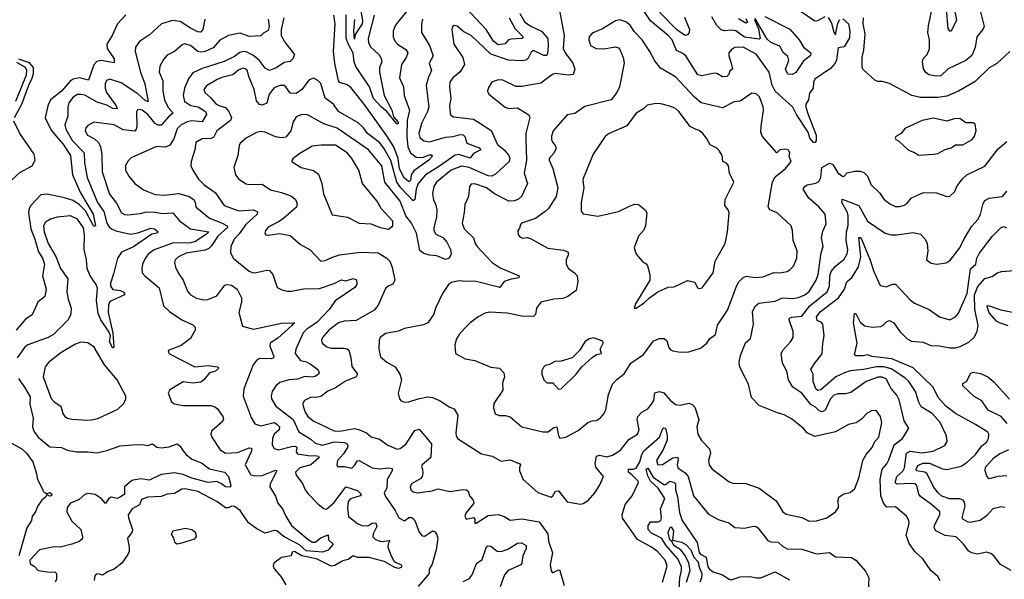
# Model space of a CAD drawing. Extents: x 1552033 to 1694788, y 811965 to 917215.
# Tile 614 of 632: x 1677180 to 1683897, y 905965 to 909782. Entities that reach past the tile are written whole.
import ezdxf

# ---------------------------------------------------------------- set-up
doc = ezdxf.new("R2010")
doc.units = 0

msp = doc.modelspace()

# ---------------------------------------------------------------- linework, layer by layer
at = {"layer": '0CON20XD'}
for points in [[(1683730.3, 909855), (1683760.9, 909735), (1683751.8, 909715), (1683709.6, 909665), (1683697.7, 909592.3), (1683675, 909536.9), (1683635, 909502.7), (1683515, 909446.2), (1683465, 909399.5), (1683435, 909396.4), (1683383.3, 909405), (1683361.7, 909421.7), (1683347, 909447), (1683339.4, 909495), (1683344.2, 909515), (1683370, 909545), (1683386.3, 909583.7), (1683386.4, 909645), (1683376.1, 909695), (1683379.2, 909740.9), (1683427.9, 909972.1)], [(1679852, 909878), (1679756.4, 909763.6), (1679742.7, 909745), (1679727.5, 909705), (1679727.5, 909665), (1679738.5, 909635), (1679757.8, 909615), (1679815, 909578.8), (1679827.3, 909555), (1679816.7, 909525), (1679785.6, 909475.6), (1679771.5, 909385), (1679797.3, 909325), (1679803.8, 909265), (1679840.3, 909165), (1679823.4, 909096.6), (1679820.5, 908985), (1679827.5, 908915), (1679845.3, 908875), (1679885, 908844.1), (1679927.7, 908842.3), (1679975, 908860), (1679990, 908860), (1679994.3, 908855), (1679989.6, 908845), (1679970.7, 908825), (1679868.9, 908751.1), (1679851.4, 908725), (1679846.1, 908685), (1679835, 908675.4), (1679802.7, 908702.7), (1679771.6, 908765), (1679762.7, 908835), (1679732.4, 908915), (1679685, 908989.5), (1679530.7, 909205), (1679438.8, 909318.8), (1679415, 909337.5), (1679365, 909352.7), (1679354.7, 909364.7), (1679330, 909485), (1679321.1, 909565), (1679332.6, 909755), (1679322.9, 909812.9)], [(1679508, 909845), (1679519, 909775), (1679516.4, 909755), (1679469.7, 909680.3), (1679465, 909650), (1679458.5, 909705), (1679465.7, 909784.3)], [(1680518.2, 909795), (1680560.8, 909720.9), (1680614.4, 909665), (1680605, 909654.7), (1680529.7, 909650.3), (1680515.4, 909644.6), (1680492.8, 909617.2), (1680445, 909611.4), (1680411.8, 909635), (1680361.6, 909715), (1680325, 909754), (1680227.7, 909857.7)], [(1682795, 909787.5), (1682833.8, 909755), (1682844, 909705), (1682840.5, 909659.5), (1682805, 909597.5), (1682765, 909590), (1682752.2, 909505), (1682743.1, 909485), (1682711.3, 909448.7), (1682604.2, 909375.8), (1682596, 909355), (1682593.1, 909315), (1682569.1, 909280.9), (1682560.9, 909235), (1682544.4, 909205.6), (1682544.1, 909185), (1682558.3, 909135), (1682614.4, 908995), (1682612.9, 908955), (1682605, 908945.2), (1682595, 908944.7), (1682569.5, 908975), (1682559, 909015), (1682480.4, 909135), (1682455, 909186.2), (1682333.9, 909295), (1682314.7, 909335), (1682292.9, 909425), (1682205, 909546), (1682115, 909595.2), (1682058.2, 909591.8), (1682038.7, 909581.3), (1682018.5, 909555), (1682017.7, 909535), (1682032.1, 909492.1), (1682042.7, 909447.3), (1682025, 909431.2), (1682015.5, 909405), (1682003.8, 909395), (1681975, 909392.5), (1681935, 909414.4), (1681917.2, 909417.2), (1681835, 909399.2), (1681806, 909406), (1681725, 909535.6), (1681705, 909552.7), (1681661.9, 909571.9), (1681631.3, 909645), (1681605, 909673.4), (1681483.5, 909773.5), (1681398.8, 909898.8)], [(1682497, 909847), (1682605, 909774), (1682625, 909776.2), (1682675, 909803.8)], [(1683560.8, 909835), (1683571.7, 909778.3), (1683535, 909703.8), (1683525, 909703.3), (1683515, 909722.5), (1683502.5, 909855)], [(1677904.3, 909815), (1677847.5, 909755), (1677811.5, 909675), (1677773.5, 909615), (1677776.8, 909585), (1677824.4, 909515), (1677825, 909487.5), (1677735, 909504.2), (1677705, 909496.8), (1677685.3, 909475), (1677649.2, 909370.8), (1677585, 909386), (1677543.9, 909376.1), (1677525, 909363.3), (1677465, 909294.8), (1677389.4, 909235), (1677370.8, 909195), (1677353.8, 909113.8), (1677395, 909029.6), (1677442.5, 908972.5), (1677475, 908936.2), (1677525.5, 908855.5), (1677541.1, 908725), (1677595, 908601.1), (1677680.6, 908455), (1677695.9, 908375), (1677685, 908371.1), (1677628.7, 908478.7), (1677588.5, 908518.5), (1677545, 908548.3), (1677485, 908567.5), (1677367, 908593), (1677325, 908587.1), (1677255, 908514.5), (1677243.9, 908495), (1677239.3, 908465), (1677255.7, 908355.7), (1677284.2, 908284.2), (1677308.2, 908198.2), (1677335.8, 908155), (1677349.4, 908115), (1677335.3, 908035), (1677360.4, 907945), (1677351.1, 907895), (1677304, 907856), (1677265, 907769.5), (1677220, 907740), (1677156.1, 907663.9)], [(1678441.9, 909785), (1678429.1, 909715), (1678415, 909697.1), (1678395, 909699.7), (1678345, 909725.2), (1678275, 909769.1), (1678222.6, 909777.4), (1678147.1, 909755), (1678065, 909679.5), (1677996.1, 909633.9), (1677970.8, 909595), (1677968.1, 909565), (1678003.9, 909425), (1678033.3, 909345), (1678057.4, 909222.6), (1678035, 909231.5), (1677986.6, 909276.6), (1677871.9, 909351.9), (1677794, 909376), (1677771.9, 909368.1), (1677761.9, 909345), (1677762.4, 909315), (1677771, 909285), (1677838.4, 909195), (1677845.4, 909174.6), (1677815, 909176.7), (1677775, 909199.8), (1677708.9, 909218.9), (1677625, 909266.3), (1677597.1, 909272.9), (1677575, 909270.9), (1677545, 909253.5), (1677515.3, 909214.7), (1677508.2, 909185), (1677507.7, 909125), (1677487.7, 909065), (1677495.3, 909035), (1677541, 908955), (1677619.2, 908875), (1677621.4, 908805), (1677639.5, 908705), (1677710, 908535), (1677754.5, 908474.5), (1677774.8, 908394.8), (1677789.3, 908369.3), (1677805.2, 908355.2), (1677835, 908342.8), (1677935, 908319.7), (1677985, 908329.2), (1678075, 908359.3), (1678100, 908355), (1678124.2, 908335), (1678114.4, 908325.6), (1678081.8, 908318.2), (1677956.7, 908233.3), (1677875, 908196.4), (1677847.3, 908155), (1677822.7, 908055), (1677798.2, 907985), (1677798.2, 907965), (1677815, 907942.5), (1677865, 907935.4), (1677885, 907926.5), (1677895.6, 907915), (1677895.7, 907905), (1677805.6, 907865), (1677793.5, 907855), (1677784.7, 907835.3), (1677782.9, 907785), (1677815.4, 907644.6), (1677822, 907548), (1677815, 907542), (1677791.4, 907585), (1677799.4, 907625), (1677789.6, 907649.6), (1677734.2, 907735), (1677715, 907778), (1677702.7, 907865), (1677710.6, 907950.6), (1677701.1, 907975), (1677659.8, 908035), (1677639.7, 908085), (1677636.7, 908145), (1677619.6, 908215), (1677622.8, 908315), (1677615, 908362.9), (1677575, 908422.1), (1677525.3, 908445.3), (1677436, 908434), (1677389.4, 908420.6), (1677355, 908401.4), (1677343.1, 908375), (1677347.9, 908335), (1677374.2, 908255), (1677425.9, 908165.9), (1677458.5, 908085), (1677508.5, 908015), (1677500.6, 907925), (1677509.7, 907875), (1677531.8, 907815), (1677527.7, 907772.3), (1677511.1, 907735), (1677409.4, 907635), (1677375, 907614.6), (1677235, 907563.5), (1677212.5, 907545), (1677163.6, 907475)], [(1678875.8, 909785), (1678882.5, 909735), (1678875, 909707.5), (1678845, 909693.1), (1678825, 909672.2), (1678745, 909668.2), (1678685, 909689.6), (1678603.3, 909675), (1678545, 909642.2), (1678500.6, 909589.4), (1678445, 909566.2), (1678415, 909561.2), (1678396, 909565), (1678345, 909606.4), (1678305, 909617.3), (1678289.4, 909610.6), (1678235.4, 909564.6), (1678185, 909540), (1678160.1, 909509.9), (1678136.4, 909465), (1678130.8, 909425), (1678155.5, 909365), (1678156.9, 909295), (1678168.8, 909235), (1678193.4, 909183.4), (1678226.2, 909145), (1678195, 909120), (1678145, 909062.9), (1678125, 909062.1), (1678105, 909073.2), (1678053.8, 909135), (1678015, 909164.6), (1677995, 909170.5), (1677983.8, 909166.2), (1677977.3, 909152.7), (1677978.4, 909055), (1677975.2, 909034.8), (1677965, 909021.2), (1677885, 909031.1), (1677824.6, 909065.4), (1677685, 909082.5), (1677645, 909060.6), (1677631.5, 909045), (1677625.5, 909025), (1677643.1, 908995), (1677689.2, 908969.1), (1677718.2, 908945), (1677732.2, 908915), (1677741.2, 908865), (1677741.4, 908745), (1677792.2, 908592.2), (1677840, 908530), (1677875, 908464.4), (1677895, 908452.9), (1677915, 908450), (1678005, 908460.6), (1678045, 908471.8), (1678105, 908470.3), (1678155, 908460.3), (1678225, 908465.4), (1678270.8, 908410.8), (1678345.3, 908355.3), (1678468.9, 908335), (1678463.1, 908325), (1678379.9, 908270.1), (1678345, 908260.6), (1678221.7, 908258.3), (1678098.3, 908211.7), (1678056.5, 908183.5), (1678035, 908154.2), (1678017.9, 908115), (1678012.7, 908085), (1678016.4, 908056.4), (1678032.9, 908035), (1678132.4, 907952.4), (1678160.5, 907830.5), (1678201.2, 907791.2), (1678285, 907735.5), (1678361.2, 907701.2), (1678376.2, 907685), (1678376.2, 907665), (1678345, 907606.7), (1678281.2, 907558.8), (1678193.9, 907526.1), (1678197.5, 907505), (1678373.8, 907413.8), (1678465, 907423.3), (1678530, 907415), (1678538, 907405), (1678515, 907384.7), (1678475, 907373.5), (1678436.2, 907325), (1678415, 907310.6), (1678362.8, 907302.8), (1678295, 907310.8), (1678205, 907256.2)], [(1678980.9, 909795), (1678962.9, 909715), (1678963.7, 909673.7), (1678988.6, 909628.6), (1679054.4, 909545), (1679044.4, 909515), (1679025, 909497.5), (1678985, 909489.1), (1678934, 909455), (1678884.5, 909434.5), (1678855, 909451.1), (1678814.1, 909505), (1678770.7, 909540.7), (1678725, 909563), (1678704.4, 909565.6), (1678681.5, 909558.5), (1678645, 909530.9), (1678575, 909495.9), (1678425, 909448.4), (1678361.3, 909418.7), (1678330.9, 909379.1), (1678305.3, 909315), (1678294, 909265), (1678304.2, 909224.2), (1678347.7, 909197.7), (1678398.2, 909188.2), (1678447.5, 909155), (1678454.6, 909135), (1678425, 909085.6), (1678355, 909092.6), (1678321.9, 909085), (1678280.5, 909065), (1678255, 909036.9), (1678231.2, 908968.8), (1678205, 908925.4), (1678175, 908913.2), (1678112.6, 908917.4), (1677939.5, 908840.5), (1677920.3, 908819.7), (1677902.8, 908787.2), (1677900.6, 908755), (1677924.6, 908714.6), (1677965.6, 908665), (1678025, 908620.5), (1678105, 908590.3), (1678165, 908585.3), (1678265, 908597.5), (1678335, 908577.1), (1678367.9, 908555), (1678377.9, 908535), (1678381.9, 908505), (1678399.1, 908489.1), (1678475, 908428.7), (1678556.6, 908396.6), (1678595.9, 908375.9), (1678597.9, 908365), (1678532.5, 908305), (1678489.4, 908240.6), (1678469.3, 908220.7), (1678445, 908210.8), (1678315, 908189.3), (1678262.2, 908165), (1678240.4, 908145), (1678235.5, 908125), (1678243.1, 908093.1), (1678260.6, 908055), (1678295.5, 908005), (1678325, 907931.2), (1678345, 907904.2), (1678385, 907882.2), (1678435, 907871.8), (1678462.4, 907872.4), (1678525, 907898.2), (1678578.3, 907971.7), (1678595, 907976.8), (1678625, 907971.5), (1678662.9, 907945), (1678692.9, 907885), (1678692.9, 907855), (1678674.6, 907785), (1678700.6, 907690.6), (1678775, 907671.5), (1678934.2, 907705.8), (1678965, 907713.1), (1679057.5, 907715), (1679048, 907712), (1679036.4, 907695), (1678941.1, 907608.9), (1678887.8, 907575), (1678887.1, 907555), (1678914.2, 907485.8), (1678912, 907475), (1678895, 907469.5), (1678815, 907472.1), (1678795, 907457.8), (1678772.3, 907427.7), (1678708.5, 907265), (1678705.5, 907215), (1678759.3, 907069.3), (1678784.7, 907024.7), (1678825, 907012.5), (1678915, 907034.7), (1678935, 907024), (1678952, 907005), (1678950, 906985), (1678916.8, 906955), (1678905.4, 906925), (1678902.2, 906882.2), (1678916.8, 906856.8), (1678945, 906847.9), (1679035, 906870.9), (1679061.9, 906871.9), (1679071.5, 906865), (1679066.9, 906835), (1679075, 906819.6), (1679148.8, 906808.8)], [(1679927.9, 909785), (1679920.4, 909755), (1679920.5, 909695), (1679975.7, 909605.7), (1680000.9, 909535), (1679972.9, 909485), (1679990, 909435), (1679968.9, 909391.1), (1679952.5, 909335), (1679970.8, 909185), (1679963.2, 909155), (1679921.1, 909075), (1679904.1, 909005), (1679909.2, 908979.2), (1679938, 908955), (1679975, 908948.3), (1680085, 908979.8), (1680138, 908985), (1680185, 908998.9), (1680205, 908995.7), (1680215.7, 908985), (1680230.5, 908940.5), (1680315, 908908.7), (1680326.9, 908895), (1680275, 908870.5), (1680252.9, 908837.1), (1680175, 908862.3), (1680150.9, 908859.1), (1680045, 908782.9), (1679949.2, 908725), (1679897.8, 908665), (1679885.9, 908625), (1679876.7, 908555), (1679865, 908547.3), (1679780, 908635), (1679753.2, 908675), (1679711, 908821), (1679664.8, 908905), (1679635, 908944.7), (1679553.1, 909005), (1679525, 909045.4), (1679488.1, 909078.1), (1679355.9, 909155.9), (1679320.6, 909205), (1679265, 909247.8), (1679235, 909346.5), (1679215, 909366.5), (1679185, 909383.3), (1679155, 909371.9), (1679105, 909305.6), (1679065, 909279.6), (1679025, 909281.1), (1678995.5, 909325), (1678983.5, 909333.5), (1678955, 909333.2), (1678915, 909318.4), (1678882.4, 909275), (1678865, 909212), (1678835, 909198.6), (1678815, 909203.3), (1678795, 909229.2), (1678779.1, 909305), (1678742.3, 909395), (1678733.3, 909433.3), (1678725, 909445.6), (1678705, 909450.4), (1678675, 909440.4), (1678633.8, 909406.2), (1678565, 909391), (1678527.5, 909375), (1678455, 909330), (1678436.5, 909305), (1678442.5, 909285), (1678485, 909249.1), (1678519, 909209), (1678537.6, 909197.6), (1678584.1, 909184.1), (1678606.6, 909155), (1678625.3, 909115), (1678618, 909095), (1678525, 909024.3), (1678501, 908979), (1678485, 908971.4), (1678425, 908969.6), (1678380.6, 908945), (1678374.4, 908895), (1678348.6, 908815), (1678348.1, 908785), (1678360.6, 908755), (1678400, 908695), (1678437.5, 908655), (1678512.6, 908602.6), (1678574.3, 908515), (1678675, 908479.4), (1678775, 908486.2), (1678802.2, 908472.2), (1678801.1, 908455), (1678722.5, 908385), (1678677.9, 908322.1), (1678643.2, 908285), (1678619.2, 908235), (1678617.8, 908195), (1678635.4, 908155.4), (1678745, 908067.8), (1678765, 908056.9), (1678785, 908054.4), (1678865, 908074.3), (1678885, 908071.4), (1678906.9, 908045), (1678936.1, 907956.1), (1678968.3, 907938.3), (1679005, 907930), (1679035, 907929.4), (1679115, 907947.1), (1679225, 907949.3), (1679325, 907982.5), (1679375, 908008.2), (1679405, 908000.5), (1679455, 908017.6), (1679477.8, 908007.8), (1679480.9, 907975), (1679465.6, 907955), (1679331.4, 907865), (1679291.8, 907805), (1679210.2, 907719.8), (1679138.8, 907671.2), (1679114.2, 907645), (1679063.2, 907535), (1679059.6, 907505), (1679095, 907456.9), (1679137.2, 907447.2), (1679168.8, 907431.2), (1679213.8, 907395), (1679223.3, 907375), (1679218.8, 907365), (1679195, 907348.1), (1679175, 907343.2), (1679125, 907348.1), (1679075, 907330.9), (1679015, 907324.7), (1678955, 907307.7), (1678927.5, 907285), (1678902.2, 907245), (1678895.6, 907215), (1678897.8, 907195), (1678926.4, 907145), (1679045, 907054.1), (1679085, 906970.9), (1679165, 906920.8), (1679195, 906894.1), (1679245, 906880.6), (1679325, 906901.9), (1679395, 906898.1), (1679411.7, 906891.7), (1679418.9, 906875), (1679416.9, 906863.1), (1679389.5, 906820.5), (1679347.1, 906775), (1679342.5, 906745), (1679347.5, 906735), (1679395, 906734.5), (1679445, 906723.1), (1679465, 906740), (1679485, 906771.9), (1679495, 906775.5), (1679585, 906726.2), (1679635, 906719), (1679696.3, 906726.3), (1679721.7, 906721.7), (1679721.9, 906705), (1679686.2, 906645), (1679684.1, 906585.9), (1679665.6, 906555), (1679675, 906530), (1679742.5, 906435), (1679767.5, 906385), (1679805, 906364.2), (1679835, 906386.7), (1679855, 906386.7), (1679875, 906366.7), (1679905.4, 906285.4), (1679925, 906260.8), (1679945, 906258.6), (1679995.7, 906295.7), (1680010.7, 906290.7), (1680024.4, 906275), (1680032.3, 906245), (1680021.5, 906165), (1679993.1, 906066.9), (1679973.8, 906033.8), (1679972.5, 906005), (1679898.8, 905915)], [(1680592.4, 909825), (1680626.9, 909765), (1680670.9, 909735), (1680740.9, 909705), (1680782.9, 909655), (1680784.8, 909605), (1680780.1, 909549.9), (1680771.4, 909538.6), (1680755, 909539), (1680685, 909571.2), (1680668.8, 909561.2), (1680645.6, 909515), (1680634, 909506), (1680605, 909500.7), (1680515, 909505.6), (1680395, 909547.8), (1680259.4, 909675), (1680210.4, 909700.4), (1680165, 909738.8), (1680145, 909743.3), (1680133.3, 909735), (1680128, 909715), (1680142.1, 909615), (1680203.3, 909525), (1680213.4, 909476.6), (1680185, 909425.7), (1680134.4, 909385), (1680115.5, 909355), (1680111.2, 909325), (1680120.9, 909245), (1680111.5, 909195), (1680116.9, 909145), (1680121.8, 909131.8), (1680138.5, 909118.5), (1680275, 909103.5), (1680312, 909082), (1680396.6, 909026.6), (1680440.5, 908930.5), (1680484.5, 908894.5), (1680517.7, 908855), (1680523.1, 908835), (1680519.5, 908815), (1680425, 908727.5), (1680400, 908715), (1680375, 908716.1), (1680247.1, 908775), (1680195, 908784), (1680124.2, 908755.8), (1680024.6, 908675), (1680004.6, 908645), (1679996.4, 908596.4), (1680002.2, 908552.2), (1680016.7, 908525), (1680025.4, 908485.4), (1680024.2, 908435), (1680005.3, 908365), (1680006.2, 908345), (1680018.4, 908318.4), (1680065.7, 908295.7), (1680094.5, 908265), (1680119.2, 908215), (1680124, 908185), (1680108.8, 908155), (1680085, 908146.7), (1680025, 908171.4), (1679975, 908175.6), (1679937.3, 908187.3), (1679908.8, 908208.8), (1679886.5, 908325), (1679852.6, 908395), (1679815, 908444.6), (1679775.2, 908545), (1679671, 908675), (1679651.2, 908785), (1679559.6, 908895), (1679345, 909042.2), (1679255, 909070.8), (1679142.5, 909132.5), (1679104.5, 909134.5), (1679065, 909120), (1679046.5, 909085), (1679029.1, 909025), (1678995, 908981.8), (1678965, 908976.8), (1678925, 908983.5), (1678855.5, 909014.5), (1678825, 909020.5), (1678795, 909012.2), (1678725.7, 908975), (1678685, 908940.8), (1678677.8, 908925), (1678668.9, 908855), (1678640, 908775), (1678653.1, 908725), (1678675.7, 908695), (1678725, 908662.5), (1678745, 908657.5), (1678835, 908659.1), (1678890.6, 908620.6), (1678965, 908604.1), (1679035, 908578), (1679060.8, 908555), (1679073.8, 908525), (1679067.2, 908502.8), (1678981.3, 908428.7), (1678950, 908405), (1678875, 908365.8), (1678857.5, 908345), (1678851.2, 908325), (1678860, 908315), (1678875, 908311.4), (1678955, 908323.1), (1679025, 908310), (1679095, 908248.1), (1679161.3, 908211.3), (1679235, 908135.8), (1679265, 908138.9), (1679312.9, 908162.9), (1679362, 908178), (1679505.4, 908195.4), (1679625, 908191.2), (1679685, 908156.4), (1679704.5, 908135), (1679721.2, 908095), (1679738.6, 908005), (1679725, 907979.2), (1679694.6, 907965.4), (1679675, 907948), (1679624.5, 907835.5), (1679598.5, 907801.5), (1679475, 907729.8), (1679394.5, 907725.5), (1679355, 907713.8), (1679288.2, 907665), (1679246.5, 907615), (1679240, 907595), (1679242.5, 907575), (1679275, 907549.5), (1679305, 907542.5), (1679392.4, 907542.4), (1679415, 907537.3), (1679425, 907528), (1679439.2, 907475), (1679446.2, 907416.2), (1679484.4, 907365), (1679474.4, 907345), (1679424.8, 907325.2), (1679402.9, 907317.1), (1679335, 907271.2), (1679281.2, 907248.8), (1679235, 907212.1), (1679215, 907206.1), (1679164, 907206), (1679122, 907185), (1679111.1, 907165), (1679113.2, 907146.8), (1679127.7, 907105), (1679146.2, 907075), (1679183.1, 907045), (1679325, 906977.6), (1679365, 906975.7), (1679465, 906992.7), (1679498.8, 906985), (1679545, 906964.4), (1679577.6, 906937.6), (1679635, 906920), (1679690.7, 906880.7), (1679755, 906851.4), (1679775, 906856.9), (1679815, 906887.1), (1679875, 906978.9), (1679905, 906987.8), (1679989.1, 906889.1), (1679984.6, 906795), (1679926, 906745), (1679922, 906735), (1679927, 906717)], [(1679597.5, 909812.5), (1679556.5, 909653.5), (1679559, 909625), (1679574.5, 909594.5), (1679632.2, 909542.2), (1679646.9, 909516.9), (1679649.6, 909495), (1679634.6, 909455.4), (1679634.5, 909424.5), (1679665.7, 909265.7), (1679718.7, 909165), (1679730, 909120), (1679759.4, 909085), (1679761.2, 909075), (1679755, 909070), (1679750, 909075), (1679685.2, 909155.2), (1679648.8, 909185), (1679594.8, 909245), (1679565.9, 909325), (1679472.7, 909462.7), (1679462.8, 909495), (1679455, 909553.5), (1679422.2, 909612.2), (1679407.4, 909655), (1679407.2, 909815)], [(1680864.3, 909834.3), (1680895.3, 909675), (1680888.2, 909585), (1680901.2, 909555), (1680953.8, 909485), (1680968.1, 909445), (1680955, 909409.2), (1680925, 909402.9), (1680832.5, 909415), (1680815, 909408.6), (1680735, 909348.9), (1680605, 909326.5), (1680565, 909327.5), (1680475, 909369.4), (1680445, 909372.9), (1680401.2, 909355), (1680376.2, 909315), (1680372, 909295), (1680380, 909275), (1680492.5, 909185), (1680515.8, 909175.8), (1680575, 909181.9), (1680653.6, 909133.6), (1680660, 909115), (1680633.7, 909006.3), (1680632.5, 908965), (1680638.4, 908825), (1680622.6, 908735), (1680644.6, 908665), (1680603.9, 908576.1), (1680582.4, 908557.6), (1680555, 908545.5), (1680516.7, 908545), (1680418.1, 908595), (1680365, 908635.3), (1680285, 908661.9), (1680260.3, 908659.7), (1680248.8, 908645), (1680242.9, 908575), (1680217.6, 908522.4), (1680213, 908467), (1680197.5, 908395), (1680211.9, 908355), (1680276.9, 908295), (1680288.1, 908255), (1680300.8, 908235), (1680404.4, 908125), (1680458.5, 908088.5), (1680586.9, 908035), (1680585, 908021.5), (1680532.2, 908012.2), (1680485, 907995.5), (1680455, 907954.5), (1680285, 907998.3), (1680225, 907995.8), (1680175, 908001.6), (1680125, 907989.4), (1680105.8, 907975), (1680065, 907913.8), (1680016.9, 907815), (1680006, 907774), (1679964, 907715), (1679935, 907701.4), (1679805, 907675.6), (1679765, 907656.9), (1679675, 907640.6), (1679640, 907615), (1679631.4, 907595), (1679630, 907535), (1679641.7, 907481.7), (1679685, 907445.6), (1679742, 907415), (1679774.2, 907365), (1679784.2, 907325), (1679762, 907235), (1679770, 907195), (1679782.5, 907182.5), (1679805, 907174), (1679835, 907175.8), (1679897.5, 907195), (1679965, 907210), (1679995.5, 907205.5), (1680044.6, 907184.6), (1680115, 907140), (1680145, 907128), (1680168.8, 907085), (1680154.6, 906965), (1680156.7, 906945), (1680167.5, 906925), (1680331.1, 906821.1), (1680403.3, 906805), (1680465, 906770), (1680525, 906780.8), (1680592, 906752), (1680595.8, 906745), (1680589.1, 906725), (1680590.5, 906705), (1680615.6, 906645), (1680715, 906556), (1680805, 906524), (1680816.6, 906533.4), (1680835, 906566.7), (1680855, 906568.8), (1680915, 906493.8), (1681005, 906476.2), (1681025, 906482), (1681060, 906505), (1681104.2, 906555), (1681135, 906603.8), (1681163.1, 906665), (1681110.2, 906730.2), (1681106, 906755), (1681114.6, 906805), (1681135, 906811.5), (1681185, 906800), (1681225, 906811.1), (1681279.4, 906845), (1681335, 906918.8), (1681394.2, 906955.8), (1681405.7, 906985), (1681392, 907055), (1681396, 907075), (1681424.2, 907105), (1681465, 907127.8), (1681490.3, 907159.7), (1681505.3, 907185), (1681513.5, 907236.5), (1681545, 907246), (1681575, 907237.8), (1681617.4, 907187.4), (1681655, 907156.9), (1681685, 907152.9), (1681745, 907166), (1681767.3, 907157.3), (1681785, 907140), (1681812.2, 907055), (1681800, 907005), (1681807.3, 906955), (1681831.5, 906911.5), (1681885.6, 906855), (1681891.9, 906825), (1681878.9, 906775), (1681883.1, 906745), (1681904.3, 906715), (1681936, 906694), (1682019.2, 906629.2), (1682045, 906621.5), (1682135, 906617.5), (1682225, 906586.7), (1682340.8, 906500.8), (1682386, 906426), (1682408.3, 906408.3), (1682515, 906386.5), (1682565, 906361.9)], [(1680865, 906926.7), (1680905, 906933.3), (1680990.5, 906979.5), (1681055.5, 907034.5), (1681085, 907045.6), (1681115, 907048), (1681143.3, 907066.7), (1681166.1, 907093.9), (1681179.1, 907120.9), (1681196.1, 907225), (1681224.6, 907295.4), (1681253.2, 907326.8), (1681304.2, 907365.8), (1681350.2, 907439.8), (1681435, 907497.5), (1681505, 907592.2), (1681545, 907608.5), (1681576.4, 907606.4), (1681595, 907592), (1681609.4, 907545), (1681620.7, 907530.7), (1681635, 907522.9), (1681685, 907514.3), (1681744.3, 907515.7), (1681825, 907542), (1681868, 907575), (1681885.7, 907605), (1681927.5, 907635), (1681941.4, 907698.6), (1682008.3, 907801.7), (1682030.7, 907859.3), (1682070, 907965), (1682087.3, 907995), (1682115, 908023.3), (1682137.6, 908032.4), (1682195, 908024.5), (1682252.4, 908027.6), (1682325, 908056.7), (1682365.6, 908055.6), (1682415, 908064.4), (1682434.2, 908075), (1682458.5, 908101.5), (1682482.5, 908155), (1682483.3, 908205), (1682456.7, 908275), (1682453.2, 908343.2), (1682442.5, 908375), (1682348.8, 908465), (1682297.5, 908485), (1682286.2, 908505), (1682315, 908676.2), (1682335, 908709.2), (1682405, 908768), (1682443.3, 908815), (1682429.3, 908849.3), (1682433.8, 908875), (1682423.3, 908895), (1682405, 908899.2), (1682366.4, 908893.6), (1682345, 908873.3), (1682245, 908988.8), (1682235.6, 909015), (1682238.9, 909055), (1682254.3, 909164.3), (1682252.1, 909187.9), (1682226.5, 909255), (1682205, 909277.5), (1682175, 909280), (1682095, 909225.8), (1682055, 909221.4), (1681975, 909180.5), (1681830, 909215), (1681784.8, 909254.8), (1681655, 909391.4), (1681552, 909452), (1681512.2, 909502.2), (1681480, 909565), (1681425.7, 909645.7), (1681371.8, 909701.8), (1681344.4, 909745), (1681315, 909768.5), (1681275, 909781.9), (1681244.6, 909775.4), (1681155, 909720.8), (1681085, 909690), (1681064, 909665), (1681062, 909645), (1681075, 909606.7), (1681113.6, 909586.4), (1681165, 909583.1), (1681245, 909596), (1681265, 909590), (1681275, 909578.8), (1681297.1, 909525), (1681303.1, 909485), (1681271.8, 909325), (1681253.3, 909285), (1681215, 909234.4), (1681035, 909190), (1680968, 909142), (1680915, 909132.5), (1680819.1, 909025), (1680807, 908987), (1680808.2, 908965), (1680815, 908946), (1680834.2, 908925), (1680840, 908905), (1680825.7, 908875), (1680791.2, 908835), (1680791.2, 908825), (1680818, 908768), (1680852.2, 908635), (1680840.9, 908575), (1680788.1, 908495), (1680765, 908474.4), (1680698, 908425), (1680603.8, 908395), (1680595.8, 908385), (1680590.7, 908359.3), (1680577.5, 908345), (1680581.2, 908315), (1680595, 908298.8), (1680611.7, 908291.7), (1680645, 908296), (1680665, 908290), (1680783.3, 908223.3), (1680889.4, 908209.4), (1680919.5, 908199.5), (1680923.6, 908183.6), (1680909.2, 908145), (1680907.1, 908115), (1680924.7, 908084.7), (1680965.6, 908055.6), (1680984.2, 908034.2), (1680988, 907995), (1680976.2, 907935), (1680920, 907895), (1680885, 907880.6), (1680825, 907875.5), (1680735, 907855.8), (1680706, 907815), (1680698.8, 907771.2), (1680685, 907758), (1680605, 907760), (1680505, 907779.4), (1680385, 907786), (1680355, 907780), (1680306.7, 907755), (1680254, 907715), (1680215.4, 907674.6), (1680177.5, 907635), (1680159.2, 907605), (1680148.8, 907565), (1680154, 907505), (1680219.5, 907469.5), (1680285, 907457.1), (1680395, 907412.5), (1680454.4, 907404.4), (1680482.1, 907372.1), (1680487.1, 907345), (1680474.4, 907305), (1680475.5, 907254.5), (1680414, 907165), (1680412, 907135), (1680424.2, 907094.2), (1680451.7, 907081.7), (1680495, 907082), (1680525, 907072), (1680605.4, 907005.4), (1680749.7, 906969.7), (1680785, 906970.8), (1680825, 907000.8), (1680843.8, 907003.8), (1680855, 906942.5), (1680865, 906926.7)], [(1681715, 909800), (1681749.2, 909715), (1681747.5, 909695), (1681738.6, 909681.4), (1681725.5, 909674.5), (1681715, 909677.3), (1681662.4, 909712.4), (1681544, 909834)], [(1682264.6, 909805), (1682435, 909717.5), (1682496.7, 909645), (1682528.5, 909595), (1682577.1, 909557.1), (1682575, 909538.9), (1682524.1, 909495.9), (1682475, 909422.5), (1682450.9, 909409.1), (1682420.3, 909410.3), (1682403.9, 909445), (1682426.3, 909503.7), (1682421.6, 909531.6), (1682388.3, 909558.3), (1682365, 909602.3), (1682305, 909626.7), (1682279, 909649), (1682215, 909759.4), (1682205, 909781.4), (1682195, 909790), (1682195, 909777.5), (1682220.1, 909720.1), (1682231.9, 909655), (1682225, 909650.4), (1682125, 909663.6), (1682065, 909706.2), (1682035, 909710.7), (1681986.1, 909706.1), (1681965, 909713.3), (1681935, 909743.1), (1681900.9, 909800.9)], [(1682135, 909790.9), (1682145.3, 909764.7), (1682135, 909758.2), (1682085, 909788.4)], [(1682695, 909798), (1682719.4, 909759.4), (1682735, 909697.5), (1682745, 909680), (1682762.1, 909757.9), (1682775, 909783.3)], [(1683934.2, 909565.8), (1683847.3, 909482.7), (1683795, 909454.2), (1683699.3, 909360.7), (1683584.2, 909295), (1683505, 909261.5), (1683445, 909252.3), (1683325, 909251.8), (1683265.8, 909265.8), (1683115, 909346), (1683065, 909361.2), (1683035, 909360), (1683015, 909370), (1682933.4, 909443.4), (1682927.5, 909455), (1682926.9, 909525), (1682938.1, 909575), (1682948.9, 909685), (1682934.2, 909755), (1682936.7, 909795)], [(1677144.5, 909115), (1677194, 909206), (1677241.2, 909335), (1677265.6, 909384.4), (1677273.3, 909415), (1677273.1, 909455), (1677247.4, 909487.4), (1677175, 909512.4)], [(1677152.5, 909227.5), (1677226.8, 909405), (1677229.3, 909435), (1677219.7, 909455), (1677159.3, 909489.3)], [(1681385, 907813.3), (1681440.3, 907849.7), (1681475.7, 907884.3), (1681533.6, 907926.4), (1681603.2, 907956.8), (1681645, 907960), (1681735, 908003.3), (1681785, 907992.5), (1681803.9, 907953.9), (1681815, 907947.5), (1681835, 907953.3), (1681910, 908055), (1681924.2, 908135), (1681992.5, 908255), (1682010, 908335), (1682019.2, 908465), (1682013.8, 908485), (1681991.2, 908515), (1681993.3, 908555), (1682051.4, 908675), (1682023.6, 908735), (1682015.3, 908785.3), (1682005, 908801.1), (1681977.5, 908815), (1681972.5, 908855), (1681954.4, 908885), (1681935, 908906.5), (1681889.6, 908929.6), (1681865.5, 908975), (1681840, 909005), (1681816.1, 909026.1), (1681795, 909033.8), (1681754, 909054), (1681676.7, 909156.7), (1681655, 909175.6), (1681615, 909193.3), (1681555, 909207.8), (1681520.3, 909209.7), (1681461.8, 909198.2), (1681435, 909173.1), (1681386.2, 909143.8), (1681322.2, 909057.8), (1681196.6, 909003.4), (1681175, 908986), (1681093.1, 908865), (1681025, 908700), (1681021.5, 908685), (1681028.5, 908635), (1681010, 908535), (1681010, 908475), (1681025, 908457.5), (1681125, 908442.9), (1681265, 908473.6), (1681340.7, 908510.7), (1681375, 908524.4), (1681401.7, 908521.7), (1681446.2, 908485), (1681458, 908465), (1681449.2, 908375), (1681436.2, 908345), (1681401.2, 908305), (1681372.2, 908225), (1681385, 908182.5), (1681425.8, 908135.8), (1681455, 908116.7), (1681463.9, 908103.9), (1681480, 908045), (1681478.8, 908005), (1681381.2, 907845), (1681372.5, 907815), (1681385, 907813.3)], [(1683315, 908857.1), (1683415, 908864.4), (1683445, 908869.4), (1683495, 908897.1), (1683535, 908907.5), (1683565, 908929.2), (1683615, 908927.5), (1683678, 908965), (1683695, 908986.7), (1683706.4, 909023.6), (1683698.7, 909068.7), (1683685, 909077.5), (1683635, 909078), (1683595, 909107.1), (1683555, 909105.7), (1683505, 909090.4), (1683415, 909109.7), (1683336.7, 909095), (1683219.7, 909040.3), (1683193.9, 909006.1), (1683157.5, 908985), (1683152.5, 908975), (1683157.5, 908965), (1683175.7, 908955.7), (1683242.7, 908892.7), (1683285, 908877.1), (1683315, 908857.1)], [(1677125, 908688.1), (1677179.9, 908740.1), (1677265, 908784.6), (1677284.7, 908825), (1677278.4, 908865), (1677179.8, 909005), (1677139, 909089)], [(1679695, 908354.2), (1679725.8, 908375), (1679725, 908408.8), (1679645.6, 908495), (1679617.3, 908547.3), (1679519.4, 908665), (1679494.4, 908755), (1679445.9, 908835.9), (1679413.1, 908875), (1679335, 908925.3), (1679237.2, 908927.2), (1679175, 908918.9), (1679090.2, 908869.8), (1679046.2, 908835), (1679036.7, 908825), (1679036.7, 908815), (1679100, 908775), (1679185, 908754.2), (1679218.9, 908728.9), (1679241.9, 908665), (1679251.9, 908595), (1679311.2, 908451.2), (1679415.7, 908435.7), (1679495, 908394.2), (1679575, 908390.4), (1679640, 908365), (1679695, 908354.2)], [(1682565, 906361.9), (1682615, 906363.5), (1682686.4, 906383.6), (1682745.6, 906424.4), (1682765.8, 906455), (1682763.1, 906505), (1682768, 906525), (1682802.4, 906547.6), (1682845, 906558), (1682876.9, 906585), (1682905.9, 906654.1), (1682931.8, 906775), (1682955, 906817.1), (1682995.2, 906864.8), (1683014.5, 906905.5), (1683040.6, 906935), (1683062.5, 907035), (1683052, 907075), (1683025, 907113.3), (1682995, 907116.2), (1682960.9, 907099.1), (1682921.2, 907055), (1682886.8, 907033.2), (1682835, 907021.9), (1682745, 906971.1), (1682605, 906940), (1682552, 906965), (1682524.3, 906995), (1682445, 907060), (1682395, 907086), (1682349.7, 907099.7), (1682225, 907150), (1682171.9, 907205), (1682152.9, 907295), (1682092.1, 907412.1), (1682089.4, 907445), (1682098.5, 907491.5), (1682132.2, 907577.8), (1682165, 907607.5), (1682185.6, 907704.4), (1682178.7, 907791.3), (1682199.3, 907830.7), (1682222, 907848), (1682335, 907862), (1682385, 907884.1), (1682455, 907880.9), (1682493.7, 907886.3), (1682536.4, 907905), (1682565, 907928.2), (1682613.2, 908005), (1682628.4, 908045), (1682647.2, 908192.8), (1682660.5, 908235), (1682649.1, 908295), (1682660.4, 908339.6), (1682681.4, 908388.6), (1682674.5, 908454.5), (1682631.5, 908505), (1682563.8, 908565), (1682525.7, 908625), (1682535.4, 908644.6), (1682552.5, 908655), (1682612, 908668), (1682631.5, 908678.5), (1682646.4, 908705), (1682652.4, 908775), (1682705, 908803.3), (1682725, 908797.7), (1682765, 908734.4), (1682795, 908713.2), (1682805, 908715.5), (1682825, 908737.1), (1682875, 908750), (1682915, 908749.2), (1682939.8, 908739.8), (1682964.3, 908715), (1682988.5, 908655), (1683048.7, 908598.7), (1683075, 908558.5), (1683115.7, 908525), (1683155, 908508.8), (1683185, 908508.2), (1683215, 908516.5), (1683235, 908530), (1683265, 908567.1), (1683345, 908604.3), (1683435, 908601.4), (1683505, 908576), (1683525, 908578), (1683560.3, 908609.7), (1683574.3, 908645), (1683610.6, 908695), (1683642.5, 908725), (1683765, 908781.9), (1683855, 908902), (1683915, 908950.8)], [(1683460.9, 905955), (1683444.5, 905985), (1683396.9, 906025), (1683341.1, 906105), (1683287.1, 906155), (1683248.8, 906208.8), (1683228.6, 906265), (1683248.6, 906345), (1683246.7, 906365), (1683231.1, 906395), (1683155, 906460), (1683095, 906457.1), (1683073, 906483), (1683054.8, 906534.8), (1683049.6, 906645), (1683063.5, 906715), (1683095, 906752.5), (1683109.6, 906780.4), (1683145, 906882.9), (1683202.2, 906925), (1683246.7, 906995), (1683215.3, 907045.3), (1683180.9, 907189.1), (1683165, 907220), (1683125.6, 907265.6), (1683091.2, 907331.2), (1683065, 907344.2), (1683035, 907344.2), (1682955, 907314.1), (1682849.9, 907240.1), (1682815, 907229.1), (1682765, 907231.1), (1682735, 907221.2), (1682710.9, 907195), (1682675, 907118.1), (1682655, 907106.5), (1682635, 907113.6), (1682608.9, 907138.9), (1682576.5, 907156.5), (1682515, 907235.4), (1682454.7, 907274.7), (1682426, 907326), (1682413.3, 907385), (1682385, 907438.8), (1682374.5, 907505), (1682388.9, 907531.1), (1682438.6, 907585), (1682456.9, 907615), (1682456.7, 907655), (1682430, 907735), (1682432, 907745), (1682446.8, 907753.2), (1682515, 907759.1), (1682570.8, 907829.2), (1682688.4, 907925), (1682704.8, 907965.2), (1682708, 908035), (1682716.9, 908065), (1682745, 908100), (1682805, 908149.4), (1682825.4, 908185), (1682829.6, 908215), (1682818.1, 908275), (1682820, 908335), (1682831.6, 908378.4), (1682832.3, 908445), (1682827, 908467), (1682787.8, 908535), (1682791.9, 908558.1), (1682904.3, 908514.3), (1682965, 908407.8), (1683085.4, 908325.4), (1683125, 908315.5), (1683165, 908314.4), (1683275, 908331.4), (1683325, 908320), (1683357.5, 908285), (1683371.4, 908255), (1683375.6, 908205), (1683365.6, 908145), (1683398.1, 908121.9), (1683433.7, 908113.7), (1683488.8, 908121.2), (1683505, 908125.3), (1683531.2, 908145), (1683593.8, 908225), (1683622.6, 908287.4), (1683675, 908374.2), (1683719.4, 908420.6), (1683735, 908456.7), (1683752.6, 908527.4), (1683765, 908548.6), (1683795, 908564.5), (1683885, 908576.7), (1683915, 908612.5)], [(1683945, 906024.5), (1683872.5, 906065), (1683825.8, 906125), (1683805, 906140), (1683775, 906149.2), (1683715, 906135.7), (1683675, 906145.6), (1683655, 906157.5), (1683620, 906205), (1683568.8, 906255), (1683495, 906263.5), (1683429.4, 906295), (1683419.6, 906315), (1683421.8, 906335), (1683456.7, 906405), (1683456.9, 906425), (1683401.5, 906475), (1683325, 906529.1), (1683314.7, 906545), (1683299.5, 906605), (1683286, 906615), (1683265, 906617.4), (1683165, 906613.1), (1683152.7, 906625), (1683163.2, 906665), (1683205, 906703.3), (1683217.1, 906725), (1683229.4, 906825), (1683255, 906839.3), (1683335, 906828.6), (1683412.2, 906837.8), (1683492.6, 906877.4), (1683506.9, 906905), (1683502.8, 906942.8), (1683458.8, 907035), (1683405.8, 907095.8), (1683331.3, 907141.3), (1683313.6, 907173.6), (1683292.5, 907245), (1683245.4, 907315), (1683219, 907339), (1683125, 907400.6), (1683075, 907414.6), (1683025, 907414.9), (1682936.4, 907396.4), (1682845, 907387.5), (1682807.3, 907372.7), (1682746.9, 907345), (1682645, 907257.7), (1682625, 907253.1), (1682611.7, 907265), (1682593.3, 907315), (1682593.6, 907365), (1682578.5, 907395), (1682602.4, 907437.6), (1682655, 907503.3), (1682658.2, 907575), (1682668.4, 907625), (1682659.1, 907705), (1682648, 907718), (1682620.3, 907730.3), (1682617.1, 907755), (1682640.1, 907789.9), (1682765.2, 907885), (1682806.2, 907945), (1682822.9, 907995), (1682858.9, 908025), (1682903, 908097), (1682917.6, 908165), (1682905, 908296.9), (1682915, 908295.8), (1682922.3, 908285), (1682981.6, 908141.6), (1683006.9, 908065), (1683050, 907970), (1683090.3, 907959.7), (1683135, 907978.1), (1683155, 907977.1), (1683255, 907871.1), (1683285, 907847.8), (1683384.6, 907804.6), (1683455.4, 907755.4), (1683525, 907734.3), (1683565, 907754.4), (1683585, 907779.2), (1683643.5, 907915), (1683666.7, 908083.3), (1683703.8, 908115), (1683710, 908155), (1683725, 908186.2), (1683815, 908303.2), (1683875, 908364.4), (1683895, 908371.1), (1683912.9, 908362.9)], [(1683900, 906455), (1683875, 906460), (1683820, 906445), (1683775, 906398), (1683733.8, 906366.2), (1683665, 906352.9), (1683646.8, 906356.8), (1683614.2, 906375), (1683609.4, 906385), (1683629.7, 906465), (1683625, 906492), (1683615.7, 906505.7), (1683594.1, 906514.1), (1683524.2, 906514.2), (1683472.2, 906532.2), (1683445.7, 906555), (1683415.2, 906595), (1683371.9, 906685), (1683355, 906696.4), (1683297.5, 906705), (1683295.3, 906715), (1683307.8, 906742.2), (1683341.9, 906758.1), (1683387, 906757), (1683475, 906718.6), (1683505, 906714.6), (1683603.3, 906736.7), (1683645, 906762.9), (1683701.5, 906815), (1683743.5, 906875), (1683777.8, 906902.2), (1683790.5, 906925), (1683791.5, 906955), (1683785, 906968.6), (1683701.2, 907021.2), (1683565, 907096.3), (1683498.1, 907145), (1683445.3, 907205), (1683413.1, 907275), (1683276.6, 907406.6), (1683129, 907469), (1682994.7, 907484.7), (1682965.4, 907495.4), (1682935, 907489.3), (1682885, 907490), (1682876.2, 907495), (1682893.8, 907575), (1682867.8, 907715), (1682875, 907777.5), (1682885, 907778.8), (1682915, 907719.2), (1682945, 907694.5), (1682995, 907684.3), (1683055, 907689.2), (1683071.7, 907698.3), (1683095.6, 907724.4), (1683115, 907730), (1683144.6, 907714.6), (1683185.4, 907655.4), (1683235.6, 907605), (1683265, 907589.2), (1683343.4, 907583.4), (1683395, 907559.5), (1683455, 907556.8), (1683525, 907543.5), (1683565.3, 907544.7), (1683596.7, 907553.3), (1683655, 907582.2), (1683692.6, 907617.4), (1683712.5, 907655), (1683718.7, 907695), (1683696.6, 907806.6), (1683694.6, 907905), (1683717.3, 907962.7), (1683765, 908015.6), (1683815, 908030.5), (1683849.1, 908055), (1683878.9, 908065), (1683965, 908070.6)], [(1683923.8, 907693.8), (1683863.5, 907713.5), (1683845, 907726.1), (1683795, 907782.3), (1683780, 907825), (1683785, 907832), (1683795, 907830.6), (1683873.8, 907803.8), (1683965, 907784.4)], [(1677645, 907050), (1677685, 907054.3), (1677716.6, 907063.4), (1677848.8, 907125), (1677890, 907165), (1677904, 907195), (1677904, 907215), (1677845.6, 907325), (1677757.9, 907427.9), (1677687.7, 907547.7), (1677645, 907578.9), (1677595, 907581.5), (1677555, 907567.1), (1677460.3, 907509.7), (1677375.4, 907444.6), (1677354.5, 907415), (1677340.3, 907345), (1677395, 907198.6), (1677415, 907175.7), (1677460.8, 907145), (1677473.3, 907095), (1677487.5, 907075), (1677505, 907063.3), (1677536.2, 907056.2), (1677645, 907050)], [(1680855, 907262.5), (1680875, 907263.3), (1680976.9, 907363.1), (1681015, 907413.3), (1681085, 907476.7), (1681115, 907497.5), (1681150, 907505), (1681140, 907535), (1681160, 907575), (1681159.3, 907589.3), (1681095, 907611.2), (1681065, 907605.8), (1681035, 907584), (1680998.8, 907525), (1680950, 907475), (1680875, 907452.5), (1680830.3, 907449.7), (1680795, 907429.2), (1680765, 907423.8), (1680756.2, 907415), (1680743.2, 907386.8), (1680741.4, 907365), (1680755, 907326.2), (1680775.9, 907305.9), (1680816.7, 907305), (1680855, 907262.5)], [(1683916.6, 907026.6), (1683875.3, 907075.3), (1683787.6, 907117.6), (1683745, 907182), (1683692.1, 907212.1), (1683614.2, 907285), (1683615, 907300), (1683638.8, 907315), (1683668.3, 907371.7), (1683685, 907378), (1683735, 907368.6), (1683785, 907346.5), (1683825, 907312.5), (1683933.2, 907193.2)], [(1677171.8, 907335), (1677220.5, 907265), (1677250.2, 907210.2), (1677249.1, 907159.1), (1677271.2, 907065), (1677267.3, 907005), (1677276.4, 906975), (1677305, 906933.3), (1677385, 906868.6), (1677465, 906862.9), (1677505, 906845.8), (1677565, 906834.3), (1677645.5, 906834.5), (1677705, 906827.5), (1677775, 906843.2), (1677865, 906875.9), (1677952.3, 906882.3)], [(1678205, 907256.2), (1678192.5, 907235), (1678216.4, 907176.4), (1678235, 907162), (1678295, 907150), (1678485, 907149.6), (1678511.5, 907141.5), (1678528.3, 907128.3), (1678565.6, 907075), (1678571.1, 907055), (1678561.4, 907038.6), (1678488, 906975), (1678484.2, 906955), (1678490.8, 906935), (1678546.9, 906846.9), (1678585, 906825.5), (1678665, 906829), (1678745, 906861.8), (1678760, 906860), (1678764.4, 906854.4), (1678760, 906835), (1678717.8, 906745), (1678757.4, 906677.4), (1678785, 906669.7), (1678835, 906673.9), (1678925, 906710), (1678933.8, 906705), (1678889.2, 906615), (1678886.5, 906595), (1678925, 906531.2), (1678940, 906485), (1678973.3, 906445), (1678995, 906395.7), (1679035, 906330.8), (1679145, 906237.6), (1679175, 906219.2), (1679195, 906219.1), (1679235, 906248.2), (1679285, 906267.5), (1679285.6, 906235), (1679318, 906205), (1679285, 906162.9), (1679245, 906150.3), (1679135, 906159.6), (1679089.2, 906199.2), (1678985, 906255.4), (1678935, 906295.2), (1678915, 906297.4), (1678855, 906280), (1678798.4, 906308.4), (1678740.7, 906350.7), (1678685, 906433), (1678645, 906461.3), (1678626.4, 906463.6), (1678605, 906452.5), (1678585, 906452.7), (1678525.6, 906495), (1678395, 906564), (1678308.7, 906581.3), (1678285, 906579.6), (1678235, 906551.2), (1678185, 906544.6), (1678145, 906530), (1678053.3, 906525), (1678009.8, 906510.2), (1677996.2, 906473.8), (1677947.3, 906445), (1677920, 906405), (1677921.5, 906385), (1677950, 906305), (1677944.2, 906285), (1677915.7, 906245), (1677926.9, 906185), (1677925.6, 906155), (1677916.7, 906135), (1677877.1, 906075), (1677825, 906034.2), (1677782.7, 906017.3), (1677745, 905993.5), (1677715, 906002.5), (1677700.9, 905999.1), (1677692.4, 905987.6), (1677687.1, 905957.1)], [(1681564.5, 905945.5), (1681598.2, 906055), (1681582.7, 906095), (1681532.1, 906155), (1681489.5, 906185), (1681395, 906235.4), (1681291.5, 906381.5), (1681290.4, 906405), (1681309.6, 906475), (1681358.5, 906535), (1681400.6, 906625), (1681398.6, 906635), (1681358.4, 906675), (1681334.4, 906695), (1681334.3, 906715), (1681365, 906715.6), (1681385, 906723.3), (1681410.3, 906765), (1681423.4, 906815), (1681438.5, 906841.5), (1681545, 906933.9), (1681565, 906988.4), (1681575, 906997.6), (1681585, 906995.5), (1681597.2, 906945), (1681596.3, 906915), (1681568.9, 906851.1), (1681525.3, 906775), (1681534.4, 906745), (1681565, 906747.1), (1681635, 906792.3), (1681667.5, 906797.5), (1681672.5, 906785), (1681664.7, 906745), (1681671.1, 906725), (1681720.3, 906690.3), (1681741.2, 906665), (1681778, 906535), (1681879.8, 906409.8), (1681945, 906372.7), (1682019.1, 906349.1), (1682058.3, 906318.3), (1682125, 906313.1), (1682187, 906327), (1682204.4, 906324.4), (1682215.4, 906315.4), (1682285, 906228.6), (1682305, 906220.6), (1682355, 906218.6), (1682385, 906190), (1682415, 906173.3), (1682515, 906170.4), (1682615, 906138.6), (1682705, 906146.9), (1682745, 906118.1), (1682855, 906112.9), (1682885, 906096), (1682950, 906020), (1682972.5, 905975), (1682969.2, 905875)], [(1677123.7, 906893.7), (1677195, 906855.3), (1677227.3, 906825), (1677268.8, 906765), (1677292.3, 906692.3), (1677301.2, 906645), (1677345, 906562.5), (1677365, 906547.5), (1677385, 906556.2), (1677400, 906545), (1677396.2, 906535), (1677385, 906532.5), (1677365, 906540), (1677356.2, 906525), (1677330, 906505), (1677304, 906465), (1677285, 906421.2), (1677266, 906395), (1677260.8, 906365), (1677228.7, 906315), (1677175, 906125.8)], [(1677952.3, 906882.3), (1678015, 906884.6), (1678055, 906876.4), (1678085, 906888.2), (1678116.4, 906866.4), (1678145, 906862), (1678200.5, 906869.5), (1678255, 906889.2), (1678275, 906872.5), (1678290, 906845), (1678316.6, 906816.6), (1678355, 906785.3), (1678419.3, 906759.3), (1678475, 906718.6), (1678576.7, 906695), (1678603.3, 906665), (1678621.2, 906605), (1678615.6, 906594.4), (1678585, 906594.6), (1678556.9, 906616.9), (1678525, 906632), (1678465.5, 906624.5), (1678354.5, 906654.5), (1678295, 906679.6), (1678235, 906690.7), (1678145, 906679.4), (1678065, 906640.8), (1678005, 906651.1), (1677945, 906639.4), (1677894.8, 906595.2), (1677894, 906546), (1677865, 906526.2), (1677845, 906516.2), (1677803.8, 906526.2), (1677786.5, 906513.5), (1677765, 906481.9), (1677735.7, 906515.7), (1677695, 906544.1), (1677645, 906550.6), (1677625, 906543.4), (1677585, 906509.7), (1677526.8, 906483.2), (1677504.6, 906455), (1677502.4, 906425), (1677535, 906361.5), (1677596.7, 906305), (1677608.9, 906255), (1677605, 906239.2), (1677585, 906222.5), (1677535.9, 906204.1), (1677455, 906183.8), (1677415, 906185.4), (1677315.3, 906164.7), (1677248.2, 906095), (1677250.2, 906070.2), (1677278.9, 906055), (1677305, 906024.5), (1677385, 906012.5), (1677420, 906015), (1677430.8, 906005), (1677430, 905965), (1677422.9, 905945)], [(1683915, 906669.6), (1683856, 906666), (1683795, 906650.7), (1683777.3, 906667.3), (1683766.1, 906705), (1683769.3, 906730.7), (1683825.5, 906794.5), (1683865, 906821.6), (1683928.8, 906851.2)], [(1679148.8, 906808.8), (1679207.8, 906807.8), (1679218, 906805), (1679223.1, 906795), (1679165, 906746), (1679090, 906725), (1679061.8, 906695), (1679065.6, 906675), (1679108.6, 906618.6), (1679127.5, 906575), (1679147.1, 906547.1), (1679216.3, 906476.3), (1679255, 906447.5), (1679272.7, 906442.7), (1679325, 906489.7), (1679404.4, 906595), (1679485, 906570.8), (1679510, 906545), (1679502, 906535), (1679436.2, 906513.8), (1679421.9, 906495), (1679417, 906447), (1679422.7, 906392.7), (1679485, 906345.7), (1679515, 906332.9), (1679555, 906328.8), (1679585, 906348.4), (1679609.6, 906349.6), (1679616.5, 906325), (1679591.6, 906275), (1679589.2, 906255), (1679606.3, 906236.3), (1679645, 906222.2), (1679705, 906228.8), (1679693.5, 906206.5), (1679691.1, 906185), (1679713.1, 906125), (1679735, 906086.9), (1679783.2, 906063.2), (1679787.5, 906055), (1679781.5, 906045), (1679765, 906038.9), (1679738.2, 906045), (1679666.5, 906086.5), (1679565, 906114.4), (1679485, 906114.2), (1679455, 906123.8), (1679420.4, 906099.6), (1679385, 906090), (1679330.9, 906059.1), (1679305, 906055.3), (1679205, 906103.6), (1679103.9, 906123.9), (1679055, 906154.3), (1679039.3, 906150.7), (1679032.5, 906125), (1678965.7, 906114.3), (1678913.8, 906075), (1678908.8, 906055), (1678918.8, 906035), (1678962.5, 905985), (1678995, 905928)], [(1679927, 906717), (1679930.8, 906685), (1679925.8, 906665), (1679916.5, 906653.5), (1679852.9, 906615), (1679843.3, 906595), (1679849.2, 906575), (1679865, 906562.5), (1679895, 906555.5), (1679995, 906568.8), (1680035, 906580.8), (1680115, 906564.2), (1680205, 906577.5), (1680226.7, 906575), (1680238.8, 906565), (1680248.8, 906535), (1680274.3, 906505), (1680278.6, 906485), (1680222.5, 906415), (1680217.1, 906395), (1680225, 906374), (1680275.6, 906385.6), (1680284, 906375), (1680285, 906347.5), (1680295, 906348), (1680375, 906399.2), (1680445, 906407.8), (1680485, 906394), (1680525, 906368.6), (1680605, 906377.3), (1680725, 906356.9), (1680784, 906274), (1680786.7, 906225), (1680813.8, 906145), (1680799.5, 906065), (1680806.7, 906023.3), (1680815, 906010), (1680855, 906029.2), (1680865.6, 906025.6), (1680893.6, 905923.6)], [(1681680.2, 905895), (1681682.7, 905975), (1681695.8, 906025), (1681695, 906049.2), (1681669.5, 906105), (1681588.2, 906198.2), (1681558.4, 906245), (1681489.9, 906279.9), (1681468.5, 906305), (1681467.1, 906332.9), (1681482.5, 906357.5), (1681535, 906356.9), (1681554.2, 906365.8), (1681557.9, 906385), (1681552.7, 906445), (1681581.6, 906515), (1681536.6, 906586.6), (1681482.4, 906635), (1681465, 906671.2), (1681454.4, 906715), (1681465, 906722.9), (1681501.9, 906661.9), (1681575, 906612.6), (1681585, 906611.8), (1681615, 906634.3), (1681644.8, 906624.8), (1681654.1, 906615), (1681654.1, 906575), (1681667.1, 906527.1), (1681681, 906421), (1681699.1, 906365), (1681802, 906215), (1681815, 906148.1), (1681825, 906136.2), (1681862.3, 906115), (1681875, 906050.8), (1681885, 906034), (1681910, 906015), (1681974.5, 905994.5), (1682020, 905965), (1682035, 905961.4), (1682095, 905981.2), (1682165, 905983.9), (1682205, 905974.4), (1682235.6, 905975.6), (1682335, 906014.7), (1682431.2, 905961.2)], [(1678255, 906207.5), (1678285, 906213.8), (1678375, 906240), (1678387, 906257), (1678380.7, 906280.7), (1678355, 906302), (1678310.5, 906310.5), (1678225, 906293.3), (1678212.3, 906272.3), (1678230, 906245), (1678237, 906217), (1678255, 906207.5)], [(1681729.2, 905945), (1681754.1, 906025), (1681744.9, 906075), (1681722.7, 906122.7), (1681692.4, 906162.4), (1681643.1, 906195), (1681630.6, 906220.6), (1681614.6, 906235), (1681604, 906285), (1681615, 906315.6), (1681625, 906323.6), (1681640.7, 906295), (1681632.5, 906232.5), (1681695, 906218.4), (1681725, 906202.2), (1681758.3, 906165), (1681778.3, 906115), (1681808.6, 906085), (1681813.7, 906053.7), (1681833.3, 906005), (1681831.1, 905975), (1681819.7, 905945)], [(1680205, 905950), (1680248.9, 905971.1), (1680269.5, 906000.5), (1680297.5, 906072.5), (1680335, 906099.2), (1680365, 906186.7), (1680375, 906193.6), (1680395, 906190.4), (1680437.5, 906157.5), (1680463.7, 906153.7), (1680510, 906170), (1680575, 906212), (1680603.6, 906213.6), (1680634.2, 906195), (1680635.6, 906175.6), (1680612.9, 906125), (1680604.4, 906065), (1680513.5, 906025), (1680487.1, 905995), (1680457.4, 905912.6)]]:
    msp.add_lwpolyline(points, dxfattribs=at)

doc.saveas('drawing.dxf')
